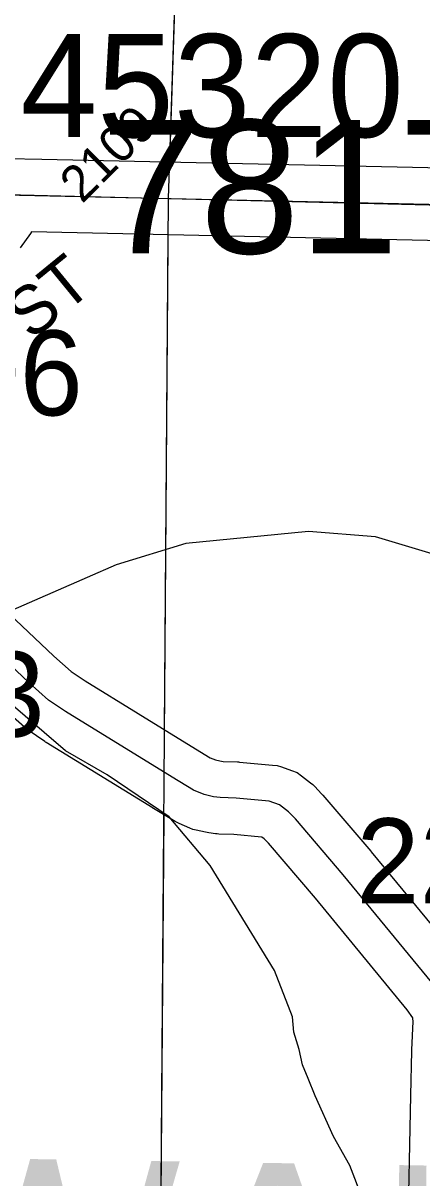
# Model space of a CAD drawing. Extents: x -132.8 to -73.3, y -60 to -26.
# Drawn here: x -112.875 to -112.547, y -42.411 to -41.459 of the extents above; entities that cross this region are included whole.
import ezdxf

# ---------------------------------------------------------------- set-up
doc = ezdxf.new("R2010")
doc.units = 0
for name, color, linetype in [('tdCoHydroRiver', 7, 'Continuous'), ('tdCoSecRdNmbr', 7, 'Continuous'), ('tdCoSecRdTxt', 7, 'Continuous'), ('tdCoSecRteBand', 7, 'Continuous'), ('tdCoSecRteCL', 7, 'Continuous'), ('tdCoSectLine', 7, 'Continuous'), ('tdCoSectLinePart', 7, 'Continuous'), ('tdCoStrucPriMaintName', 7, 'Continuous'), ('tdCoStrucSecFHWANum', 7, 'Continuous'), ('tdCoSurfAsphalt', 7, 'Continuous'), ('tdCoSurfEarth', 7, 'Continuous'), ('tdCoTwpNameTxt', 7, 'Continuous')]:
    doc.layers.add(name, color=color, linetype=linetype)

msp = doc.modelspace()

# ---------------------------------------------------------------- linework, layer by layer
at = {"layer": 'tdCoHydroRiver'}
for points in [[(-112.03825, -42.04159), (-112.07868, -42.07999), (-112.09303, -42.08593), (-112.14977, -42.08291), (-112.23146, -42.06821), (-112.26466, -42.07052), (-112.31821, -42.066), (-112.34158, -42.05436), (-112.36108, -42.01442), (-112.40736, -41.97222), (-112.45541, -41.93787), (-112.52704, -41.89976), (-112.58499, -41.88251), (-112.64011, -41.87794), (-112.74137, -41.88798), (-112.79863, -41.90545), (-112.89438, -41.94717), (-112.92975, -41.97309)], [(-112.59009, -42.45659), (-112.59568, -42.42805), (-112.60604, -42.40097), (-112.61964, -42.37696), (-112.63456, -42.34345), (-112.64051, -42.3291), (-112.64497, -42.31794), (-112.6478, -42.30525), (-112.65217, -42.29094), (-112.65343, -42.27829), (-112.66824, -42.24005), (-112.72128, -42.15351), (-112.75498, -42.11321), (-112.80618, -42.07878), (-112.8404, -42.05897), (-112.89136, -42.01508), (-112.92975, -41.97309)]]:
    msp.add_lwpolyline(points, dxfattribs=at)
at = {"layer": 'tdCoSecRteBand'}
for points in [[(-112.8884, -41.57035), (-112.86002, -41.57097), (-112.47796, -41.57927)], [(-112.47933, -41.63925), (-112.86853, -41.6308), (-112.86947, -41.63213), (-112.87786, -41.64396)], [(-112.90804, -41.92601), (-112.85015, -41.98071), (-112.83592, -41.99341), (-112.8243, -42.00129), (-112.737, -42.05509), (-112.72115, -42.06456), (-112.71689, -42.06638), (-112.71328, -42.0672), (-112.71035, -42.06758), (-112.69866, -42.06802), (-112.69788, -42.06805), (-112.6971, -42.06812), (-112.66972, -42.07059), (-112.66598, -42.07093), (-112.66243, -42.07218), (-112.65405, -42.07514), (-112.64956, -42.07672), (-112.64578, -42.07962), (-112.63838, -42.08529), (-112.63656, -42.08669), (-112.63497, -42.08834), (-112.6293, -42.09426), (-112.62872, -42.09487), (-112.62817, -42.09551), (-112.58871, -42.14163), (-112.58852, -42.14184), (-112.58834, -42.14207), (-112.5114, -42.23553)], [(-112.55814, -42.46406), (-112.55569, -42.34305), (-112.55494, -42.30627), (-112.55493, -42.30584), (-112.55491, -42.30542), (-112.55378, -42.28215), (-112.55401, -42.27966), (-112.55417, -42.27919), (-112.55864, -42.27255), (-112.63448, -42.18042), (-112.67321, -42.13516), (-112.67671, -42.13151), (-112.67851, -42.13013), (-112.67885, -42.13001), (-112.7017, -42.12795), (-112.71399, -42.12749), (-112.71537, -42.12743), (-112.71674, -42.12726), (-112.72241, -42.12652), (-112.72379, -42.12634), (-112.72514, -42.12603), (-112.73278, -42.1243), (-112.73547, -42.1237), (-112.73799, -42.12262), (-112.74663, -42.11892), (-112.74847, -42.11813), (-112.75019, -42.1171), (-112.76795, -42.10649), (-112.76812, -42.10639), (-112.7683, -42.10628), (-112.85634, -42.05202), (-112.8569, -42.05168), (-112.85745, -42.05131), (-112.87126, -42.04194), (-112.8729, -42.04082), (-112.87439, -42.0395), (-112.89041, -42.02519)]]:
    msp.add_lwpolyline(points, dxfattribs=at)
at = {"layer": 'tdCoSecRteCL'}
for points in [[(-112.89066, -41.60031), (-112.47862, -41.60926), (-112.02831, -41.62085), (-111.79453, -41.62628), (-111.76012, -41.6274)], [(-112.53456, -42.2546), (-112.6115, -42.16113), (-112.65096, -42.11502), (-112.65663, -42.1091), (-112.66403, -42.10343), (-112.67242, -42.10047), (-112.69979, -42.098), (-112.71286, -42.09751), (-112.71853, -42.09677), (-112.72618, -42.09504), (-112.73481, -42.09134), (-112.75256, -42.08074), (-112.8406, -42.02648), (-112.85441, -42.01711), (-112.87044, -42.00281), (-112.92864, -41.94782)]]:
    msp.add_lwpolyline(points, dxfattribs=at)
at = {"layer": 'tdCoSectLine'}
for points in [[(-112.75549, -41.60325), (-112.72291, -40.6018)], [(-113.76425, -41.57841), (-112.75549, -41.60325)], [(-112.76287, -42.60197), (-112.75549, -41.60325)], [(-112.75549, -41.60325), (-111.7605, -41.6274)]]:
    msp.add_lwpolyline(points, dxfattribs=at)
at = {"layer": 'tdCoSectLinePart'}
for points in [[(-112.75451, -41.57328), (-112.73117, -40.85577)], [(-112.75873, -42.04151), (-112.75571, -41.63324)], [(-112.76287, -42.60197), (-112.75925, -42.11176)]]:
    msp.add_lwpolyline(points, dxfattribs=at)
at = {"layer": 'tdCoSurfAsphalt'}
msp.add_lwpolyline([(-113.28211, -42.51515), (-113.27767, -42.3403), (-113.27323, -42.17212), (-113.26904, -42.00073), (-113.26781, -41.98001), (-113.2646, -41.96028), (-113.25696, -41.93759), (-113.24561, -41.91565), (-113.23402, -41.9006), (-113.21602, -41.88211), (-113.16226, -41.83994), (-113.14622, -41.82723), (-112.97114, -41.68852), (-112.93218, -41.65745), (-112.91491, -41.64191), (-112.90234, -41.62662), (-112.89395, -41.61479), (-112.89149, -41.60665), (-112.89066, -41.60031), (-112.47862, -41.60926), (-112.02831, -41.62085)], dxfattribs=at)
at = {"layer": 'tdCoSurfEarth'}
msp.add_lwpolyline([(-112.53456, -42.2546), (-112.6115, -42.16113), (-112.65096, -42.11502), (-112.65663, -42.1091), (-112.66403, -42.10343), (-112.67242, -42.10047), (-112.69979, -42.098), (-112.71286, -42.09751), (-112.71853, -42.09677), (-112.72618, -42.09504), (-112.73481, -42.09134), (-112.75256, -42.08074), (-112.8406, -42.02648), (-112.85441, -42.01711), (-112.87044, -42.00281), (-112.92864, -41.94782)], dxfattribs=at)

# ---------------------------------------------------------------- texts
at = {"layer": 'tdCoSecRdNmbr'}
for s, height, rotation, p in [('2109', 0.03, 44.91492, (-112.82677, -41.60822)), ('2106', 0.07, 359.91497, (-113.03449, -41.78195)), ('2113', 0.07, 359.91491, (-113.06595, -42.04691)), ('2203', 0.07, 359.91524, (-112.60067, -42.18457))]:
    msp.add_text(s, height=height, rotation=rotation, dxfattribs=at).set_placement(p)
at = {"layer": 'tdCoSecRdTxt'}
msp.add_text('265TH ST', height=0.04, rotation=39.27862, dxfattribs=at).set_placement((-113.00442, -41.83226))
at = {"layer": 'tdCoStrucPriMaintName'}
msp.add_text('78175O080', height=0.11, dxfattribs=at).set_placement((-112.81132, -41.64862))
msp.add_text('78175O080', height=0.11, dxfattribs=at).set_placement((-112.81132, -41.64862))
msp.add_text('78175O080', height=0.11, dxfattribs=at).set_placement((-112.81132, -41.64862))
at = {"layer": 'tdCoStrucSecFHWANum'}
msp.add_text('45320', height=0.085, dxfattribs=at).set_placement((-112.87755, -41.55272))
at = {"layer": 'tdCoTwpNameTxt'}
msp.add_text('NORWALK', height=0.18, rotation=359.05897, dxfattribs=at).set_placement((-113.51044, -42.56507))

doc.saveas('drawing.dxf')
